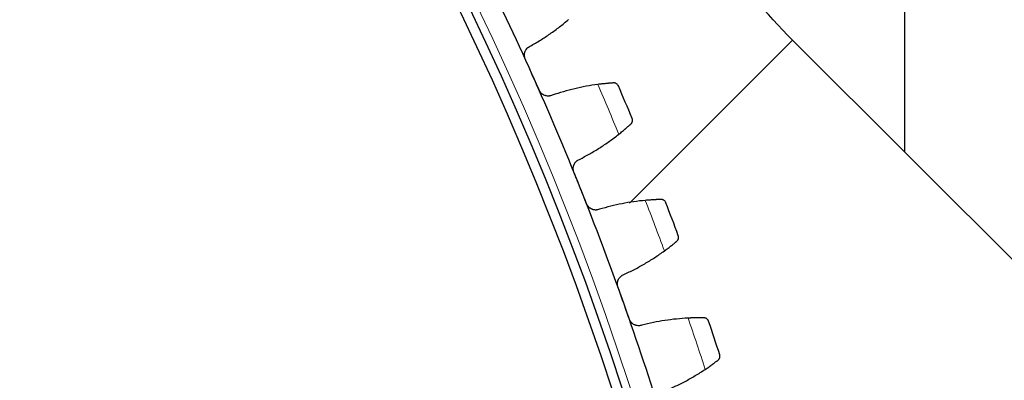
# Model space of a CAD drawing. Header units: inches. Extents: x 0 to 20790, y -12 to 14700.
# Tile 264 of 341: x 10616 to 10814, y 4660 to 4733. Entities that reach past the tile are written whole.
import ezdxf

# ---------------------------------------------------------------- set-up
doc = ezdxf.new("R2010")
doc.units = ezdxf.units.IN
doc.layers.add('1', color=7, linetype='Continuous', true_color=0xffffff)
doc.layers.add('254', color=7, linetype='Continuous', true_color=0xffffff)
doc.styles.add('latin_extended', font='simplex.shx')
doc.dimstyles.get("Standard").update_dxf_attribs({"dimtxt": 0.18, "dimasz": 0.18, "dimexe": 0.18, "dimexo": 0.0625, "dimgap": 0.09, "dimtad": 0, "dimtih": 1, "dimtoh": 1, "dimdec": 4, "dimzin": 0, "dimdsep": 46, "dimtxsty": 'Standard', "dimcen": 0.09, "dimadec": 0, "dimazin": 0, "dimtfac": 1, "dimtdec": 4, "dimtofl": 0, "dimtmove": 0, "dimatfit": 3, "dimfxl": 1, "dimtolj": 1, "dimtzin": 0, "dimarcsym": 0})

# ---------------------------------------------------------------- blocks, each defined once
blk = doc.blocks.new('_U13')
at = {"layer": '254', "color": 3, "linetype": 'Continuous', "lineweight": 13, "transparency": 16777216}
for p, q in [((11525.07, 6791.69), (12185.34, 6791.69)), ((12150.34, 6669.19), (12150.34, 4591.19)), ((10187.07, 4468.69), (12185.34, 4468.69))]:
    blk.add_line(p, q, dxfattribs=at)
at = {"layer": '254', "color": 3, "transparency": 16777216}
for points in [[(12170.76, 6669.19), (12129.92, 6669.19), (12150.34, 6791.69)], [(12129.92, 4591.19), (12170.76, 4591.19), (12150.34, 4468.69)]]:
    blk.add_solid(points, dxfattribs=at)
at = {"layer": 'Defpoints', "color": 0, "transparency": 16777216}
for p in [(11490.07, 6791.69), (10152.07, 4468.69), (12150.34, 4468.69)]:
    blk.add_point(p, dxfattribs=at)
at = {"layer": '254', "color": 2, "lineweight": 13, "transparency": 16777216, "insert": (11966.59, 5307.81), "char_height": 122.5, "attachment_point": 1, "rotation": 90, "style": 'latin_extended'}
blk.add_mtext('\\A1;2323', dxfattribs=at)

msp = doc.modelspace()

# ---------------------------------------------------------------- linework, layer by layer
at = {"layer": '1', "color": 2, "linetype": 'Continuous', "lineweight": 25}
for p, q in [((10794.117, 4858.685), (10794.117, 4706.462)), ((10831.315, 4669.262), (10771.565, 4729.012))]:
    msp.add_line(p, q, dxfattribs=at)
at = {"layer": '1', "color": 110, "linetype": 'Continuous', "lineweight": 13}
msp.add_line((10738.628, 4696.076), (10771.565, 4729.012), dxfattribs=at)
msp.add_circle((10152.069, 4468.685), 616.6, dxfattribs=at)
at = {"layer": '1', "color": 2, "linetype": 'Continuous', "lineweight": 25}
for radius in [615, 613]:
    msp.add_circle((10152.069, 4468.685), radius, dxfattribs=at)
for radius, start, end in [(621, 24.076433, 26.369427), (621, 21.783439, 24.076433), (636, 22.609011, 23.250862), (621, 19.490446, 21.783439), (636, 20.316017, 20.957868), (621, 17.197452, 19.490446), (636, 18.023024, 18.664874)]:
    msp.add_arc((10152.069, 4468.685), radius, start, end, dxfattribs=at)
at = {"layer": '1', "color": 110, "linetype": 'Continuous', "lineweight": 13}
for start, end in [(22.435576, 23.424297), (20.142582, 21.131303), (17.849588, 18.83831)]:
    msp.add_arc((10152.069, 4468.685), 632.294, start, end, dxfattribs=at)
at = {"layer": '1', "color": 2, "linetype": 'Continuous', "lineweight": 25}
for points, knots in [([(10771.565, 4729.012), (10766.158, 4734.371), (10756.688, 4745.807), (10746.23, 4765.676), (10739.579, 4787.12), (10738.187, 4801.904), (10738.219, 4809.516)], [0, 0, 0, 0, 0.2518645, 0.4999782, 0.748149, 1, 1, 1, 1]), ([(10717.641, 4725.163), (10717.614, 4725.224), (10717.566, 4725.348), (10717.513, 4725.538), (10717.49, 4725.668), (10717.478, 4725.767), (10717.475, 4725.8), (10717.47, 4725.866), (10717.469, 4725.899), (10717.465, 4726.064), (10717.475, 4726.194), (10717.503, 4726.355), (10717.509, 4726.388), (10717.52, 4726.436), (10717.524, 4726.452), (10717.532, 4726.484), (10717.553, 4726.563), (10717.599, 4726.702), (10717.652, 4726.82), (10717.71, 4726.936), (10717.742, 4726.992), (10717.846, 4727.157), (10717.925, 4727.259), (10718.057, 4727.398), (10718.103, 4727.443), (10718.175, 4727.506), (10718.2, 4727.527), (10718.251, 4727.567), (10718.277, 4727.586), (10718.407, 4727.68), (10718.518, 4727.744), (10718.635, 4727.798)], [0, 0, 0, 0, 0.0625, 0.125, 0.1875, 0.1875, 0.21875, 0.21875, 0.25, 0.25, 0.375, 0.375, 0.40625, 0.40625, 0.421875, 0.421875, 0.4375, 0.5, 0.5625, 0.5625, 0.625, 0.625, 0.75, 0.75, 0.8125, 0.8125, 0.84375, 0.84375, 0.875, 0.875, 1, 1, 1, 1]), ([(10735.435, 4720.355), (10735.347, 4720.349), (10735.251, 4720.343), (10735.048, 4720.329), (10734.832, 4720.313), (10734.592, 4720.294), (10734.434, 4720.281), (10734.402, 4720.278), (10734.337, 4720.273), (10734.304, 4720.27), (10734.205, 4720.261), (10734.138, 4720.255), (10733.933, 4720.236), (10733.793, 4720.223), (10733.505, 4720.194), (10733.357, 4720.178), (10733.129, 4720.153), (10733.052, 4720.144), (10732.935, 4720.131), (10732.896, 4720.126), (10732.817, 4720.117), (10732.778, 4720.112), (10732.579, 4720.088), (10732.417, 4720.067), (10732.253, 4720.046)], [0, 0, 0, 0, 0.125, 0.125, 0.25, 0.375, 0.375, 0.40625, 0.40625, 0.4375, 0.4375, 0.5, 0.5, 0.625, 0.625, 0.75, 0.75, 0.8125, 0.8125, 0.84375, 0.84375, 0.875, 0.875, 1, 1, 1, 1]), ([(10736.416, 4719.751), (10736.416, 4719.753), (10736.415, 4719.754), (10736.414, 4719.757), (10736.414, 4719.758), (10736.412, 4719.762), (10736.408, 4719.77), (10736.399, 4719.789), (10736.381, 4719.826), (10736.34, 4719.899), (10736.299, 4719.957), (10736.208, 4720.067), (10736.137, 4720.132), (10736.013, 4720.215), (10735.969, 4720.24), (10735.899, 4720.273), (10735.875, 4720.283), (10735.825, 4720.302), (10735.8, 4720.31), (10735.722, 4720.333), (10735.668, 4720.344), (10735.555, 4720.356), (10735.496, 4720.358), (10735.435, 4720.355)], [0, 0, 0, 0, 0.0039062, 0.0039062, 0.0078125, 0.0078125, 0.015625, 0.03125, 0.0625, 0.125, 0.25, 0.25, 0.5, 0.5, 0.625, 0.625, 0.6875, 0.6875, 0.75, 0.75, 0.875, 0.875, 1, 1, 1, 1]), ([(10723.071, 4717.87), (10722.953, 4717.819), (10722.832, 4717.779), (10722.645, 4717.738), (10722.582, 4717.727), (10722.487, 4717.715), (10722.454, 4717.712), (10722.39, 4717.707), (10722.358, 4717.705), (10722.196, 4717.701), (10722.069, 4717.71), (10721.878, 4717.742), (10721.815, 4717.755), (10721.72, 4717.781), (10721.689, 4717.79), (10721.627, 4717.81), (10721.596, 4717.821), (10721.444, 4717.878), (10721.328, 4717.935), (10721.189, 4718.022), (10721.161, 4718.04), (10721.107, 4718.077), (10721.08, 4718.097), (10721.002, 4718.157), (10720.952, 4718.199), (10720.808, 4718.334), (10720.721, 4718.433), (10720.625, 4718.568), (10720.606, 4718.596), (10720.57, 4718.652), (10720.553, 4718.681), (10720.503, 4718.767), (10720.473, 4718.827), (10720.445, 4718.888)], [0, 0, 0, 0, 0.125, 0.125, 0.1875, 0.1875, 0.21875, 0.21875, 0.25, 0.25, 0.375, 0.375, 0.4375, 0.4375, 0.46875, 0.46875, 0.5, 0.5, 0.625, 0.625, 0.65625, 0.65625, 0.6875, 0.6875, 0.75, 0.75, 0.875, 0.875, 0.90625, 0.90625, 0.9375, 0.9375, 1, 1, 1, 1]), ([(10738.942, 4712.065), (10738.987, 4712.106), (10739.026, 4712.149), (10739.095, 4712.239), (10739.125, 4712.285), (10739.175, 4712.379), (10739.196, 4712.427), (10739.23, 4712.524), (10739.243, 4712.574), (10739.262, 4712.672), (10739.267, 4712.721), (10739.27, 4712.819), (10739.268, 4712.867), (10739.258, 4712.962), (10739.249, 4713.009), (10739.232, 4713.078), (10739.221, 4713.112), (10739.208, 4713.151), (10739.2, 4713.17), (10739.197, 4713.179), (10739.195, 4713.184), (10739.193, 4713.187), (10739.192, 4713.19)], [0, 0, 0, 0, 0.125, 0.125, 0.25, 0.25, 0.375, 0.375, 0.5, 0.5, 0.625, 0.625, 0.75, 0.75, 0.875, 0.875, 0.9375, 0.96875, 0.984375, 0.9921875, 0.9921875, 1, 1, 1, 1]), ([(10736.504, 4709.997), (10736.634, 4710.099), (10736.76, 4710.201), (10737.007, 4710.4), (10737.248, 4710.597), (10737.478, 4710.788), (10737.645, 4710.929), (10737.7, 4710.976), (10737.782, 4711.045), (10737.809, 4711.068), (10737.862, 4711.113), (10737.888, 4711.136), (10738.018, 4711.247), (10738.217, 4711.419), (10738.398, 4711.578), (10738.57, 4711.73), (10738.651, 4711.803), (10738.747, 4711.889), (10738.766, 4711.906), (10738.803, 4711.94), (10738.858, 4711.989), (10738.909, 4712.035), (10738.942, 4712.065)], [0, 0, 0, 0, 0.125, 0.125, 0.25, 0.375, 0.375, 0.4375, 0.4375, 0.46875, 0.46875, 0.5, 0.5, 0.625, 0.75, 0.75, 0.875, 0.875, 0.90625, 0.90625, 0.9375, 1, 1, 1, 1]), ([(10727.45, 4702.329), (10727.425, 4702.392), (10727.382, 4702.517), (10727.337, 4702.709), (10727.32, 4702.84), (10727.311, 4702.939), (10727.309, 4702.972), (10727.307, 4703.039), (10727.307, 4703.072), (10727.31, 4703.236), (10727.325, 4703.366), (10727.359, 4703.526), (10727.367, 4703.558), (10727.38, 4703.606), (10727.384, 4703.622), (10727.394, 4703.653), (10727.418, 4703.732), (10727.469, 4703.869), (10727.527, 4703.985), (10727.589, 4704.098), (10727.623, 4704.153), (10727.734, 4704.314), (10727.817, 4704.412), (10727.955, 4704.546), (10728.002, 4704.589), (10728.078, 4704.649), (10728.103, 4704.669), (10728.155, 4704.707), (10728.182, 4704.725), (10728.316, 4704.814), (10728.429, 4704.873), (10728.549, 4704.922)], [0, 0, 0, 0, 0.0625, 0.125, 0.1875, 0.1875, 0.21875, 0.21875, 0.25, 0.25, 0.375, 0.375, 0.40625, 0.40625, 0.421875, 0.421875, 0.4375, 0.5, 0.5625, 0.5625, 0.625, 0.625, 0.75, 0.75, 0.8125, 0.8125, 0.84375, 0.84375, 0.875, 0.875, 1, 1, 1, 1]), ([(10745.037, 4696.813), (10744.949, 4696.811), (10744.853, 4696.808), (10744.649, 4696.803), (10744.433, 4696.796), (10744.192, 4696.786), (10744.034, 4696.779), (10744.002, 4696.778), (10743.937, 4696.775), (10743.904, 4696.774), (10743.804, 4696.769), (10743.737, 4696.766), (10743.532, 4696.755), (10743.391, 4696.747), (10743.102, 4696.729), (10742.953, 4696.72), (10742.725, 4696.703), (10742.648, 4696.698), (10742.531, 4696.689), (10742.491, 4696.686), (10742.412, 4696.68), (10742.372, 4696.677), (10742.172, 4696.66), (10742.01, 4696.647), (10741.846, 4696.631)], [0, 0, 0, 0, 0.125, 0.125, 0.25, 0.375, 0.375, 0.40625, 0.40625, 0.4375, 0.4375, 0.5, 0.5, 0.625, 0.625, 0.75, 0.75, 0.8125, 0.8125, 0.84375, 0.84375, 0.875, 0.875, 1, 1, 1, 1]), ([(10745.994, 4696.171), (10745.993, 4696.172), (10745.993, 4696.173), (10745.992, 4696.176), (10745.991, 4696.178), (10745.989, 4696.182), (10745.986, 4696.19), (10745.978, 4696.209), (10745.961, 4696.247), (10745.945, 4696.279), (10745.911, 4696.341), (10745.885, 4696.381), (10745.798, 4696.494), (10745.729, 4696.563), (10745.609, 4696.65), (10745.566, 4696.677), (10745.497, 4696.713), (10745.474, 4696.724), (10745.425, 4696.744), (10745.4, 4696.754), (10745.323, 4696.779), (10745.269, 4696.793), (10745.157, 4696.81), (10745.098, 4696.814), (10745.037, 4696.813)], [0, 0, 0, 0, 0.0039063, 0.0039063, 0.0078125, 0.0078125, 0.015625, 0.03125, 0.0625, 0.125, 0.125, 0.25, 0.25, 0.5, 0.5, 0.625, 0.625, 0.6875, 0.6875, 0.75, 0.75, 0.875, 0.875, 1, 1, 1, 1]), ([(10732.584, 4694.825), (10732.464, 4694.779), (10732.341, 4694.744), (10732.153, 4694.71), (10732.089, 4694.701), (10731.993, 4694.693), (10731.961, 4694.691), (10731.897, 4694.689), (10731.864, 4694.689), (10731.703, 4694.691), (10731.575, 4694.705), (10731.386, 4694.744), (10731.324, 4694.761), (10731.231, 4694.79), (10731.199, 4694.8), (10731.138, 4694.823), (10731.108, 4694.835), (10730.958, 4694.898), (10730.844, 4694.96), (10730.709, 4695.052), (10730.682, 4695.071), (10730.63, 4695.11), (10730.604, 4695.131), (10730.527, 4695.194), (10730.479, 4695.239), (10730.341, 4695.379), (10730.258, 4695.481), (10730.167, 4695.62), (10730.149, 4695.649), (10730.116, 4695.706), (10730.1, 4695.736), (10730.053, 4695.824), (10730.026, 4695.885), (10730.001, 4695.947)], [0, 0, 0, 0, 0.125, 0.125, 0.1875, 0.1875, 0.21875, 0.21875, 0.25, 0.25, 0.375, 0.375, 0.4375, 0.4375, 0.46875, 0.46875, 0.5, 0.5, 0.625, 0.625, 0.65625, 0.65625, 0.6875, 0.6875, 0.75, 0.75, 0.875, 0.875, 0.90625, 0.90625, 0.9375, 0.9375, 1, 1, 1, 1]), ([(10745.691, 4686.421), (10745.825, 4686.518), (10745.955, 4686.614), (10746.21, 4686.804), (10746.459, 4686.991), (10746.695, 4687.172), (10746.868, 4687.306), (10746.925, 4687.351), (10747.009, 4687.417), (10747.037, 4687.438), (10747.092, 4687.482), (10747.119, 4687.503), (10747.254, 4687.609), (10747.46, 4687.773), (10747.647, 4687.925), (10747.824, 4688.07), (10747.909, 4688.139), (10748.008, 4688.222), (10748.027, 4688.238), (10748.066, 4688.27), (10748.122, 4688.317), (10748.176, 4688.361), (10748.21, 4688.39)], [0, 0, 0, 0, 0.125, 0.125, 0.25, 0.375, 0.375, 0.4375, 0.4375, 0.46875, 0.46875, 0.5, 0.5, 0.625, 0.75, 0.75, 0.875, 0.875, 0.90625, 0.90625, 0.9375, 1, 1, 1, 1]), ([(10748.21, 4688.39), (10748.256, 4688.429), (10748.297, 4688.47), (10748.37, 4688.557), (10748.401, 4688.602), (10748.455, 4688.694), (10748.478, 4688.741), (10748.516, 4688.837), (10748.531, 4688.886), (10748.553, 4688.984), (10748.56, 4689.032), (10748.568, 4689.13), (10748.568, 4689.178), (10748.561, 4689.273), (10748.554, 4689.32), (10748.539, 4689.39), (10748.531, 4689.424), (10748.518, 4689.464), (10748.512, 4689.484), (10748.509, 4689.492), (10748.507, 4689.498), (10748.506, 4689.5), (10748.505, 4689.503)], [0, 0, 0, 0, 0.125, 0.125, 0.25, 0.25, 0.375, 0.375, 0.5, 0.5, 0.625, 0.625, 0.75, 0.75, 0.875, 0.875, 0.9375, 0.96875, 0.984375, 0.9921875, 0.9921875, 1, 1, 1, 1]), ([(10736.337, 4679.122), (10736.315, 4679.185), (10736.277, 4679.312), (10736.24, 4679.506), (10736.227, 4679.637), (10736.223, 4679.736), (10736.223, 4679.77), (10736.223, 4679.836), (10736.224, 4679.869), (10736.233, 4680.033), (10736.254, 4680.163), (10736.295, 4680.321), (10736.304, 4680.353), (10736.318, 4680.4), (10736.323, 4680.416), (10736.334, 4680.447), (10736.361, 4680.524), (10736.418, 4680.659), (10736.48, 4680.772), (10736.547, 4680.883), (10736.584, 4680.937), (10736.701, 4681.093), (10736.788, 4681.188), (10736.93, 4681.316), (10736.98, 4681.357), (10737.057, 4681.415), (10737.083, 4681.433), (10737.137, 4681.469), (10737.164, 4681.486), (10737.302, 4681.569), (10737.418, 4681.624), (10737.539, 4681.668)], [0, 0, 0, 0, 0.0625, 0.125, 0.1875, 0.1875, 0.21875, 0.21875, 0.25, 0.25, 0.375, 0.375, 0.40625, 0.40625, 0.421875, 0.421875, 0.4375, 0.5, 0.5625, 0.5625, 0.625, 0.625, 0.75, 0.75, 0.8125, 0.8125, 0.84375, 0.84375, 0.875, 0.875, 1, 1, 1, 1]), ([(10741.167, 4671.418), (10741.045, 4671.376), (10740.921, 4671.347), (10740.731, 4671.32), (10740.668, 4671.314), (10740.571, 4671.31), (10740.539, 4671.309), (10740.475, 4671.309), (10740.442, 4671.31), (10740.281, 4671.319), (10740.154, 4671.338), (10739.967, 4671.385), (10739.905, 4671.404), (10739.813, 4671.437), (10739.783, 4671.448), (10739.722, 4671.473), (10739.692, 4671.486), (10739.546, 4671.556), (10739.434, 4671.622), (10739.302, 4671.719), (10739.277, 4671.739), (10739.225, 4671.781), (10739.2, 4671.803), (10739.127, 4671.869), (10739.08, 4671.916), (10738.948, 4672.061), (10738.869, 4672.167), (10738.784, 4672.309), (10738.767, 4672.338), (10738.736, 4672.397), (10738.721, 4672.427), (10738.678, 4672.517), (10738.653, 4672.579), (10738.631, 4672.642)], [0, 0, 0, 0, 0.125, 0.125, 0.1875, 0.1875, 0.21875, 0.21875, 0.25, 0.25, 0.375, 0.375, 0.4375, 0.4375, 0.46875, 0.46875, 0.5, 0.5, 0.625, 0.625, 0.65625, 0.65625, 0.6875, 0.6875, 0.75, 0.75, 0.875, 0.875, 0.90625, 0.90625, 0.9375, 0.9375, 1, 1, 1, 1]), ([(10753.69, 4672.906), (10753.601, 4672.907), (10753.506, 4672.909), (10753.302, 4672.911), (10753.085, 4672.913), (10752.844, 4672.913), (10752.686, 4672.913), (10752.654, 4672.912), (10752.589, 4672.912), (10752.556, 4672.912), (10752.456, 4672.911), (10752.389, 4672.91), (10752.183, 4672.908), (10752.042, 4672.906), (10751.753, 4672.9), (10751.604, 4672.896), (10751.375, 4672.889), (10751.298, 4672.886), (10751.18, 4672.882), (10751.141, 4672.881), (10751.061, 4672.878), (10751.021, 4672.876), (10750.821, 4672.868), (10750.658, 4672.861), (10750.493, 4672.852)], [0, 0, 0, 0, 0.125, 0.125, 0.25, 0.375, 0.375, 0.40625, 0.40625, 0.4375, 0.4375, 0.5, 0.5, 0.625, 0.625, 0.75, 0.75, 0.8125, 0.8125, 0.84375, 0.84375, 0.875, 0.875, 1, 1, 1, 1]), ([(10754.62, 4672.226), (10754.619, 4672.227), (10754.619, 4672.229), (10754.618, 4672.231), (10754.617, 4672.233), (10754.616, 4672.237), (10754.613, 4672.245), (10754.606, 4672.265), (10754.59, 4672.304), (10754.575, 4672.336), (10754.543, 4672.399), (10754.519, 4672.44), (10754.437, 4672.557), (10754.371, 4672.628), (10754.255, 4672.72), (10754.213, 4672.749), (10754.146, 4672.787), (10754.122, 4672.799), (10754.075, 4672.822), (10754.05, 4672.832), (10753.974, 4672.861), (10753.921, 4672.876), (10753.809, 4672.898), (10753.751, 4672.905), (10753.69, 4672.906)], [0, 0, 0, 0, 0.0039062, 0.0039062, 0.0078125, 0.0078125, 0.015625, 0.03125, 0.0625, 0.125, 0.125, 0.25, 0.25, 0.5, 0.5, 0.625, 0.625, 0.6875, 0.6875, 0.75, 0.75, 0.875, 0.875, 1, 1, 1, 1]), ([(10756.523, 4664.363), (10756.571, 4664.4), (10756.613, 4664.44), (10756.689, 4664.523), (10756.722, 4664.567), (10756.78, 4664.657), (10756.805, 4664.703), (10756.847, 4664.797), (10756.864, 4664.845), (10756.89, 4664.942), (10756.899, 4664.991), (10756.91, 4665.087), (10756.912, 4665.136), (10756.909, 4665.231), (10756.904, 4665.279), (10756.892, 4665.349), (10756.885, 4665.383), (10756.874, 4665.424), (10756.868, 4665.443), (10756.866, 4665.452), (10756.864, 4665.458), (10756.863, 4665.46), (10756.862, 4665.463)], [0, 0, 0, 0, 0.125, 0.125, 0.25, 0.25, 0.375, 0.375, 0.5, 0.5, 0.625, 0.625, 0.75, 0.75, 0.875, 0.875, 0.9375, 0.96875, 0.984375, 0.9921875, 0.9921875, 1, 1, 1, 1]), ([(10753.927, 4662.496), (10754.065, 4662.588), (10754.199, 4662.678), (10754.461, 4662.858), (10754.717, 4663.034), (10754.961, 4663.207), (10755.139, 4663.334), (10755.198, 4663.376), (10755.284, 4663.438), (10755.313, 4663.459), (10755.37, 4663.5), (10755.398, 4663.52), (10755.536, 4663.621), (10755.749, 4663.777), (10755.942, 4663.921), (10756.125, 4664.059), (10756.212, 4664.124), (10756.314, 4664.203), (10756.334, 4664.218), (10756.374, 4664.248), (10756.432, 4664.293), (10756.487, 4664.335), (10756.523, 4664.363)], [0, 0, 0, 0, 0.125, 0.125, 0.25, 0.375, 0.375, 0.4375, 0.4375, 0.46875, 0.46875, 0.5, 0.5, 0.625, 0.75, 0.75, 0.875, 0.875, 0.90625, 0.90625, 0.9375, 1, 1, 1, 1])]:
    msp.add_open_spline(points, degree=3, knots=knots, dxfattribs=at)
for points in [[(10718.635, 4727.798), (10719.326, 4728.181), (10720.684, 4728.98), (10722.654, 4730.277), (10724.557, 4731.674), (10725.781, 4732.671), (10726.382, 4733.187)], [(10719.043, 4722.025), (10718.576, 4723.071), (10718.109, 4724.117), (10717.641, 4725.163)], [(10720.445, 4718.888), (10719.978, 4719.934), (10719.511, 4720.979), (10719.043, 4722.025)], [(10732.253, 4720.046), (10731.469, 4719.942), (10729.91, 4719.696), (10727.6, 4719.21), (10725.319, 4718.608), (10723.817, 4718.129), (10723.071, 4717.87)], [(10728.549, 4704.922), (10729.254, 4705.277), (10730.643, 4706.021), (10732.664, 4707.239), (10734.621, 4708.558), (10735.884, 4709.506), (10736.504, 4709.997)], [(10728.725, 4699.138), (10728.3, 4700.202), (10727.875, 4701.266), (10727.45, 4702.329)], [(10730.001, 4695.947), (10729.576, 4697.011), (10729.151, 4698.074), (10728.725, 4699.138)], [(10741.846, 4696.631), (10741.058, 4696.56), (10739.49, 4696.376), (10737.162, 4695.983), (10734.859, 4695.473), (10733.34, 4695.054), (10732.584, 4694.825)], [(10737.539, 4681.668), (10738.258, 4681.995), (10739.676, 4682.683), (10741.743, 4683.819), (10743.752, 4685.059), (10745.051, 4685.955), (10745.691, 4686.421)], [(10737.484, 4675.882), (10737.102, 4676.962), (10736.72, 4678.042), (10736.337, 4679.122)], [(10738.631, 4672.642), (10738.248, 4673.722), (10737.866, 4674.802), (10737.484, 4675.882)], [(10750.493, 4672.852), (10749.703, 4672.812), (10748.129, 4672.691), (10745.788, 4672.391), (10743.466, 4671.974), (10741.931, 4671.617), (10741.167, 4671.418)], [(10745.592, 4658.073), (10746.323, 4658.371), (10747.767, 4659.002), (10749.878, 4660.054), (10751.935, 4661.212), (10753.269, 4662.056), (10753.927, 4662.496)]]:
    msp.add_open_spline(points, degree=3, dxfattribs=at)

# ---------------------------------------------------------------- dimensions: what is measured, and where the dimension line sits
at = {"layer": '254', "color": 2, "linetype": 'Continuous', "lineweight": 13}
dim = msp.add_linear_dim(base=(12150.339, 4468.685), p1=(11490.069, 6791.685), p2=(10152.069, 4468.685), angle=90, dimstyle='Standard', override={"dimscale": 35, "dimtxt": 3.5, "dimasz": 3.5, "dimexe": 1, "dimexo": 1, "dimgap": 1.75, "dimtad": 1, "dimtih": 0, "dimtoh": 0, "dimdec": 2, "dimlfac": 1, "dimzin": 8, "dimdsep": 46, "dimlunit": 2, "dimtxsty": 'latin_extended', "dimsah": 1, "dimse1": 0, "dimse2": 0, "dimsd1": 0, "dimsd2": 0, "dimclrd": 3, "dimclre": 3, "dimclrt": 2, "dimtol": 0, "dimtm": -0.1, "dimtfac": 0.714286, "dimtdec": 3, "dimtofl": 1, "dimtmove": 0, "dimtzin": 8, "dimlwd": 13, "dimlwe": 13}, dxfattribs=at)
dim.commit()
dim.dimension.update_dxf_attribs({"geometry": '_U13', "text_midpoint": (12150.339, 5523.642), "dimtype": 160})

doc.saveas('drawing.dxf')
